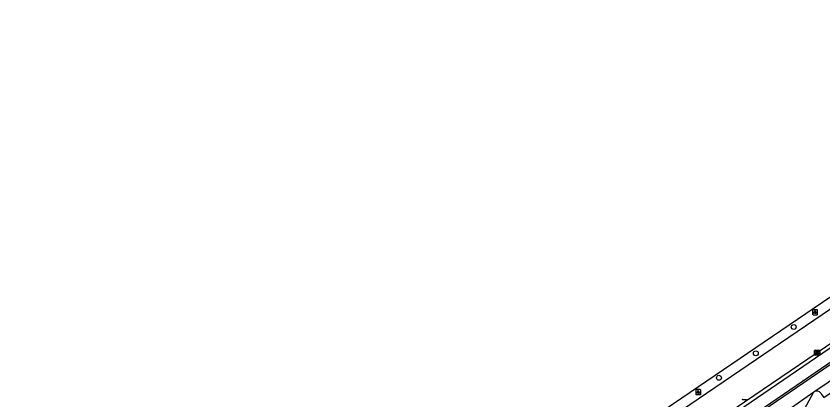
# Model space of a CAD drawing. Extents: x 158087 to 159494, y 382905 to 383981.
# Drawn here: x 158436.8 to 158597.5, y 383619.4 to 383695.9 of the extents above; entities that cross this region are included whole.
import ezdxf

# ---------------------------------------------------------------- set-up
doc = ezdxf.new("R2010")
doc.units = 0
for name, color, linetype in [('IMGEO_Boom', 7, 'Continuous'), ('IMGEO_Fietspad_gesloten', 7, 'Continuous'), ('IMGEO_Kolk', 7, 'Continuous'), ('IMGEO_Lichtpunt', 7, 'Continuous'), ('IMGEO_OVBaan_gesloten', 7, 'Continuous'), ('IMGEO_Rijbaan_lokaal_open', 7, 'Continuous'), ('IMGEO_Rijbaan_regionaal_gesloten', 7, 'Continuous'), ('IMGEO_Voetpad_open', 7, 'Continuous')]:
    doc.layers.add(name, color=color, linetype=linetype)

msp = doc.modelspace()

# ---------------------------------------------------------------- linework, layer by layer
at = {"layer": 'IMGEO_Boom'}
for centre in [(158591.69, 383633.92), (158584.15, 383628.68), (158576.8, 383623.8)]:
    msp.add_circle(centre, 0.489, dxfattribs=at)
at = {"layer": 'IMGEO_Fietspad_gesloten'}
for points in [[(158427.13, 383512.09), (158435, 383517.49), (158500, 383562.03), (158542.71, 383591.29), (158544.36, 383592.42), (158616.78, 383641.99), (158643.22, 383659.9)], [(158446.62, 383522.25), (158446.48, 383522.51), (158500, 383559.16), (158541.26, 383587.41), (158544.08, 383589.34), (158618.84, 383640.5), (158640.44, 383655.16), (158646.9, 383659.57), (158648.24, 383660.38)]]:
    msp.add_lwpolyline(points, dxfattribs=at)
at = {"layer": 'IMGEO_Kolk'}
for p, q in [((158595.86, 383628.38), (158595.86, 383629.23)), ((158595.94, 383629.3), (158596.79, 383629.3)), ((158596.86, 383629.23), (158596.86, 383628.38)), ((158596.79, 383628.3), (158595.94, 383628.3)), ((158596.35, 383629.08), (158596.37, 383629.08)), ((158596.37, 383628.52), (158596.35, 383628.52)), ((158581.47, 383619.47), (158582.32, 383619.47))]:
    msp.add_line(p, q, dxfattribs=at)
for points in [[(158595.86, 383628.38), (158595.86, 383629.23)], [(158595.94, 383629.3), (158596.79, 383629.3)], [(158596.86, 383629.23), (158596.86, 383628.38)], [(158596.79, 383628.3), (158595.94, 383628.3)], [(158596.18, 383629), (158596.31, 383629), (158596.31, 383628.85), (158596.43, 383629), (158596.6, 383629), (158596.45, 383628.85), (158596.61, 383628.6), (158596.45, 383628.6), (158596.37, 383628.77), (158596.31, 383628.7), (158596.31, 383628.6), (158596.18, 383628.6), (158596.18, 383629)], [(158581.47, 383619.47), (158582.32, 383619.47)]]:
    msp.add_lwpolyline(points, dxfattribs=at)
for centre, start, end in [((158595.94, 383629.23), 91.552, 178.448), ((158595.94, 383629.23), 91.552, 178.448), ((158596.79, 383629.23), 1.552, 88.448), ((158596.79, 383629.23), 1.552, 88.448), ((158595.94, 383628.38), 181.552, 268.448), ((158595.94, 383628.38), 181.552, 268.448), ((158596.79, 383628.38), 271.552, 358.448), ((158596.79, 383628.38), 271.552, 358.448), ((158581.47, 383619.4), 91.552, 178.448), ((158581.47, 383619.4), 91.552, 178.448), ((158582.32, 383619.4), 1.552, 88.448), ((158582.32, 383619.4), 1.552, 88.448)]:
    msp.add_arc(centre, 0.0765, start, end, dxfattribs=at)
for centre, major_axis, ratio, start_param, end_param in [((158596.35, 383628.8), (-0.387, 0.002), 0.722429, 4.712389, 7.853982), ((158596.37, 383628.8), (-0.39, 0.002), 0.717154, 1.570796, 4.712389)]:
    msp.add_ellipse(centre, major_axis=major_axis, ratio=ratio, start_param=start_param, end_param=end_param, dxfattribs=at)
at = {"layer": 'IMGEO_Lichtpunt'}
for p, q in [((158595.45, 383637.25), (158595.45, 383636.45)), ((158595.45, 383637.25), (158595.45, 383636.45)), ((158596.35, 383637.35), (158595.55, 383637.35)), ((158596.35, 383637.35), (158595.55, 383637.35)), ((158596.45, 383636.45), (158596.45, 383637.25)), ((158596.45, 383636.45), (158596.45, 383637.25)), ((158595.55, 383636.35), (158596.35, 383636.35)), ((158595.55, 383636.35), (158596.35, 383636.35)), ((158572.19, 383621.34), (158572.19, 383620.54)), ((158572.19, 383621.34), (158572.19, 383620.54)), ((158573.09, 383621.44), (158572.28, 383621.44)), ((158573.09, 383621.44), (158572.28, 383621.44)), ((158573.18, 383620.54), (158573.18, 383621.34)), ((158573.18, 383620.54), (158573.18, 383621.34)), ((158572.28, 383620.44), (158573.09, 383620.44)), ((158572.28, 383620.44), (158573.09, 383620.44))]:
    msp.add_line(p, q, dxfattribs=at)
for points in [[(158595.83, 383636.92), (158595.86, 383636.89), (158595.68, 383636.63), (158595.64, 383636.66), (158595.83, 383636.92)], [(158595.93, 383636.87), (158595.97, 383636.87), (158595.97, 383636.55), (158595.93, 383636.55), (158595.93, 383636.87)], [(158596.04, 383636.89), (158596.08, 383636.92), (158596.26, 383636.65), (158596.22, 383636.63), (158596.04, 383636.89)], [(158572.56, 383621.01), (158572.6, 383620.98), (158572.41, 383620.72), (158572.37, 383620.74), (158572.56, 383621.01)], [(158572.66, 383620.96), (158572.71, 383620.96), (158572.71, 383620.64), (158572.66, 383620.64), (158572.66, 383620.96)], [(158572.77, 383620.98), (158572.81, 383621.01), (158573, 383620.74), (158572.96, 383620.72), (158572.77, 383620.98)]]:
    msp.add_lwpolyline(points, dxfattribs=at)
for centre in [(158595.95, 383637.05), (158572.69, 383621.14)]:
    msp.add_circle(centre, 0.0994, dxfattribs=at)
for centre, start, end in [((158595.55, 383637.25), 90, 180), ((158595.55, 383637.25), 90, 180), ((158596.35, 383637.25), 0, 90), ((158596.35, 383637.25), 0, 90), ((158595.55, 383636.45), 180, 270), ((158595.55, 383636.45), 180, 270), ((158596.35, 383636.45), 270, 0), ((158596.35, 383636.45), 270, 360), ((158572.28, 383621.34), 90, 180), ((158572.28, 383621.34), 90, 180), ((158573.09, 383621.34), 0, 90), ((158573.09, 383621.34), 0, 90), ((158572.28, 383620.54), 180, 270), ((158572.28, 383620.54), 180, 270), ((158573.09, 383620.54), 270, 0), ((158573.09, 383620.54), 270, 360)]:
    msp.add_arc(centre, 0.0946, start, end, dxfattribs=at)
at = {"layer": 'IMGEO_OVBaan_gesloten'}
msp.add_lwpolyline([(158399.64, 383503.69), (158412.68, 383512.92), (158425.46, 383521.7), (158500, 383572.49), (158537.84, 383598.27), (158548.06, 383605.23), (158661.52, 383682.53), (158661.64, 383682.37), (158665.96, 383685.32), (158680.43, 383695.13), (158681.45, 383695.86)], dxfattribs=at)
at = {"layer": 'IMGEO_Rijbaan_lokaal_open'}
for points in [[(158446.62, 383522.25), (158500, 383558.78), (158541.46, 383587.16), (158544.26, 383589.08), (158619.03, 383640.22), (158640.62, 383654.88), (158646.84, 383659.13)], [(158595.72, 383620.99), (158601.43, 383624.86), (158607.9, 383629.3)], [(158590.37, 383617.3), (158590.59, 383617.44), (158595.72, 383620.99)]]:
    msp.add_lwpolyline(points, dxfattribs=at)
at = {"layer": 'IMGEO_Rijbaan_regionaal_gesloten'}
for points in [[(158401.6, 383501.25), (158412.79, 383510.24), (158418.41, 383514.4), (158426.66, 383520.08), (158500, 383570.08), (158538.97, 383596.65), (158549.81, 383604.04), (158646.33, 383669.78)], [(158609.64, 383637.83), (158596.37, 383628.78), (158581.92, 383618.93), (158567.48, 383609.08), (158549.74, 383596.96), (158545.4, 383594.03), (158542.28, 383591.9), (158520.01, 383576.71), (158505.55, 383566.88), (158500, 383563.1), (158493.57, 383558.73), (158476.68, 383547.21), (158462.2, 383537.34), (158446.93, 383526.91), (158434.35, 383518.33)]]:
    msp.add_lwpolyline(points, dxfattribs=at)
at = {"layer": 'IMGEO_Voetpad_open'}
for points in [[(158597.11, 383620.7), (158597.69, 383619.9), (158608.25, 383627.12), (158607.7, 383627.93)], [(158592.05, 383614.21), (158595.72, 383620.99)]]:
    msp.add_lwpolyline(points, dxfattribs=at)
msp.add_arc((158596.26, 383620.1), 1.04, 35.4554, 121.2448, dxfattribs=at)

doc.saveas('drawing.dxf')
